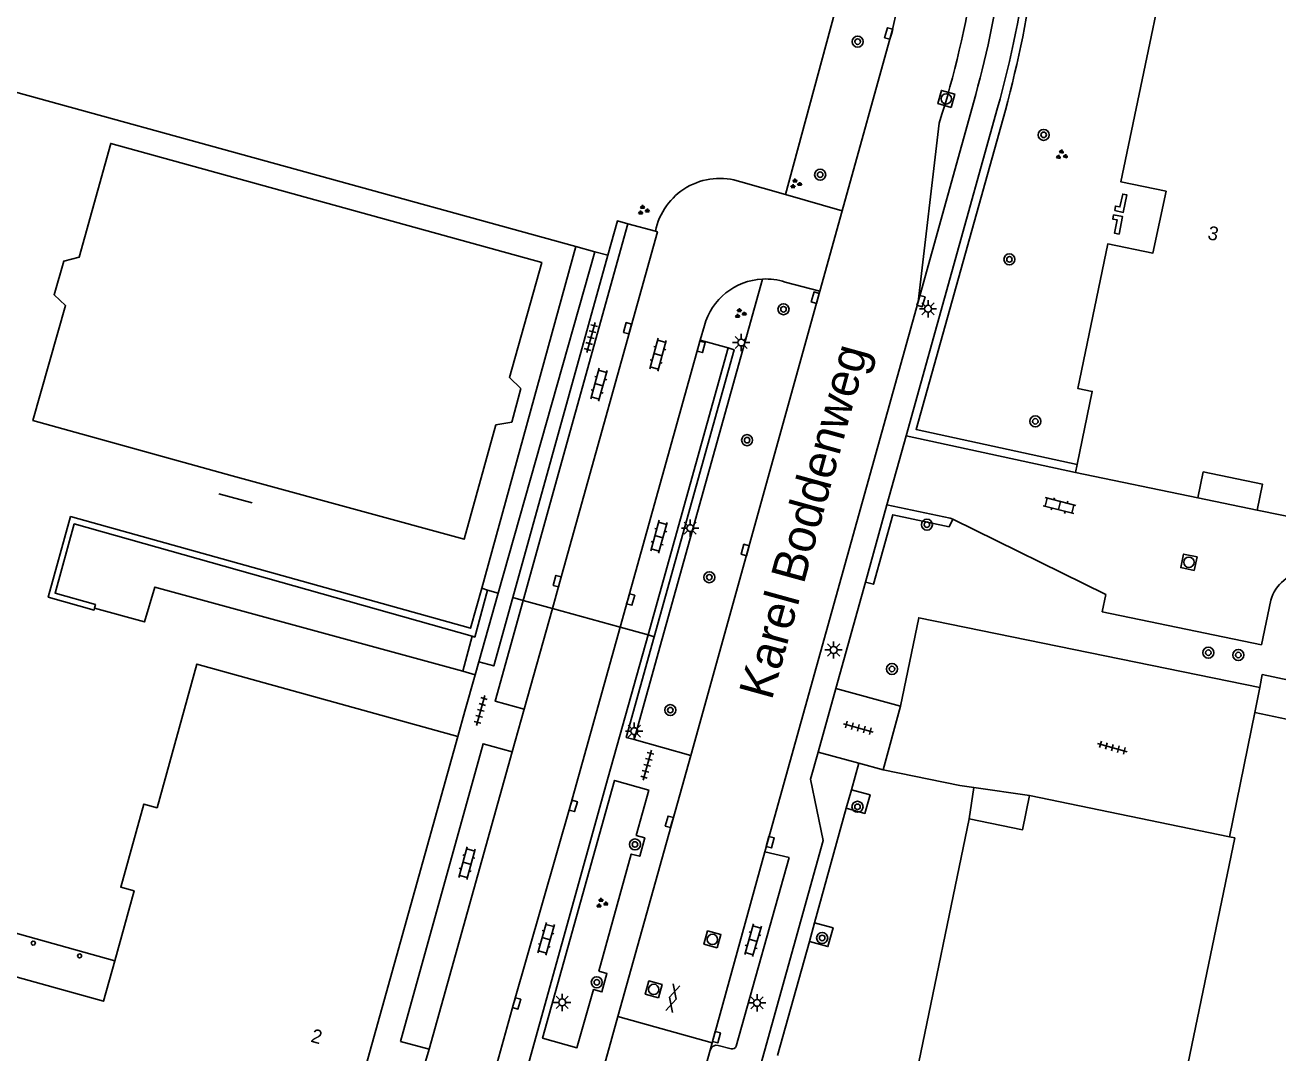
# Model space of a CAD drawing. Extents: x 128999 to 131010, y 395498 to 399007.
# Drawn here: x 129956.8 to 130047.7, y 398809.6 to 398884.2 of the extents above; entities that cross this region are included whole.
import ezdxf

# ---------------------------------------------------------------- set-up
doc = ezdxf.new("R2010")
doc.units = 0
for name, color, linetype in [('gg-afsc-hekwerk', 7, 'Continuous'), ('gg-afsc-muur', 7, 'Continuous'), ('gg-anno-huisnummerreeks BGT', 7, 'Continuous'), ('gg-anno-openbare ruimte label', 7, 'Continuous'), ('gg-bbg-hoofdgebouw', 7, 'Continuous'), ('gg-bbg-luifel en loopbrug', 7, 'Continuous'), ('gg-bbg-onder overbouw', 7, 'Continuous'), ('gg-bbg-pand overbouw', 7, 'Continuous'), ('gg-bbg-pilaar onder overbouw', 7, 'Continuous'), ('gg-knt-verharding', 7, 'Continuous'), ('gg-knt-verharding nz', 7, 'Continuous'), ('gt-grn-groengrens', 7, 'Continuous'), ('gt-grn-vlakafsluiter', 7, 'Continuous'), ('gt-symb-boom', 7, 'Continuous'), ('gt-symb-gesloten verharding', 7, 'Continuous'), ('gt-symb-groenvak', 7, 'Continuous'), ('gt-symb-klinker verharding', 7, 'Continuous'), ('gt-symb-kolk', 7, 'Continuous'), ('gt-symb-lichtmast', 7, 'Continuous'), ('gt-symb-rioolschacht', 7, 'Continuous'), ('gt-symb-tegel verharding', 7, 'Continuous')]:
    doc.layers.add(name, color=color, linetype=linetype)

# ---------------------------------------------------------------- blocks, each defined once
blk = doc.blocks.new('gt0-BOOM')
at = {"layer": 'gt-symb-boom'}
for radius in [0.4, 0.2]:
    blk.add_circle((0, 0), radius, dxfattribs=at)
blk = doc.blocks.new('gt0-GRVAK')
at = {"layer": 'gt-symb-groenvak'}
for p, q in [((-0.11, 0.189), (-0.228, 0.24)), ((-0.182, 0.153), (0.088, 0.153)), ((-0.091, 0.211), (-0.156, 0.322)), ((-0.047, 0.214), (-0.047, 0.393)), ((-0.004, 0.211), (0.061, 0.322)), ((0.015, 0.189), (0.133, 0.24)), ((0.262, -0.052), (0.197, 0.059)), ((0.305, -0.049), (0.305, 0.13)), ((0.349, -0.052), (0.414, 0.059)), ((-0.245, -0.228), (-0.363, -0.177)), ((-0.318, -0.264), (-0.047, -0.264)), ((-0.226, -0.206), (-0.291, -0.095)), ((-0.183, -0.203), (-0.183, -0.024)), ((-0.139, -0.206), (-0.074, -0.095)), ((-0.12, -0.228), (-0.002, -0.177)), ((0.243, -0.074), (0.125, -0.023)), ((0.17, -0.11), (0.441, -0.11)), ((0.368, -0.074), (0.486, -0.023))]:
    blk.add_line(p, q, dxfattribs=at)
blk = doc.blocks.new('gt0-RS')
at = {"layer": 'gt-symb-rioolschacht'}
blk.add_lwpolyline([(-0.5, -0.5), (0.5, -0.5), (0.5, 0.5), (-0.5, 0.5)], close=True, dxfattribs=at)
blk.add_circle((0, 0), 0.375, dxfattribs=at)
blk = doc.blocks.new('gt0-KOLK')
at = {"layer": 'gt-symb-kolk'}
blk.add_lwpolyline([(0, 0), (0.375, 0), (0.375, 0.4), (-0.375, 0.4), (-0.375, 0), (0, 0)], dxfattribs=at)
blk = doc.blocks.new('gt0-KL1')
at = {"layer": 'gt-symb-klinker verharding'}
for p, q in [((-1.15, 0.3), (1.15, 0.3)), ((-1, -0.3), (-1, 0.3)), ((-0.5, 0.3), (-0.5, 0.45)), ((0, -0.3), (0, 0.3)), ((0.5, 0.3), (0.5, 0.45)), ((1, -0.3), (1, 0.3)), ((-1.15, -0.3), (1.15, -0.3)), ((-0.5, -0.45), (-0.5, -0.3)), ((0.5, -0.45), (0.5, -0.3))]:
    blk.add_line(p, q, dxfattribs=at)
blk = doc.blocks.new('gt0-LMAST')
at = {"layer": 'gt-symb-lichtmast'}
for p, q in [((-0.182, 0.173), (-0.447, 0.438)), ((-0.005, 0.246), (-0.005, 0.621)), ((0.172, 0.173), (0.437, 0.438)), ((-0.255, -0.004), (-0.63, -0.004)), ((-0.182, -0.181), (-0.447, -0.446)), ((-0.005, -0.254), (-0.005, -0.629)), ((0.437, -0.446), (0.172, -0.181)), ((0.245, -0.004), (0.62, -0.004))]:
    blk.add_line(p, q, dxfattribs=at)
blk.add_circle((-0.005, -0.004), 0.25, dxfattribs=at)
blk = doc.blocks.new('gt0-TEG1')
at = {"layer": 'gt-symb-tegel verharding'}
for p, q in [((-1.125, 0), (1.125, 0)), ((-0.9, -0.25), (-0.9, 0.25)), ((-0.45, -0.25), (-0.45, 0.25)), ((0, -0.25), (0, 0.25)), ((0.45, -0.25), (0.45, 0.25)), ((0.9, -0.25), (0.9, 0.25))]:
    blk.add_line(p, q, dxfattribs=at)
blk = doc.blocks.new('gt0-GESVH1')
at = {"layer": 'gt-symb-gesloten verharding'}
for p, q in [((-0.992, -0.261), (0.008, 0.239)), ((0.008, -0.261), (-0.992, 0.239)), ((0.008, 0.239), (1.008, -0.261)), ((1.008, 0.239), (0.008, -0.261))]:
    blk.add_line(p, q, dxfattribs=at)

msp = doc.modelspace()

# ---------------------------------------------------------------- linework, layer by layer
at = {"layer": 'gg-afsc-hekwerk'}
for p, q in [((129998.11, 398867.711), (129991.102, 398842.941)), ((129996.726, 398868.092), (129998.11, 398867.711)), ((129973.237, 398849.501), (129970.832, 398850.166)), ((129991.102, 398842.941), (129989.695, 398837.966)), ((129989.695, 398837.966), (129989.43, 398837.028)), ((129989.43, 398837.028), (129988.683, 398834.387)), ((129988.683, 398834.387), (129988.166, 398832.56)), ((130044.173, 398825.271), (130045.99, 398834.3))]:
    msp.add_line(p, q, dxfattribs=at)
for points in [[(129938.717, 398851.448), (129954.578, 398879.7), (129996.726, 398868.092)], [(129971.781, 398851.475), (129957.332, 398855.487), (129959.7, 398863.811), (129958.865, 398864.594), (129959.569, 398867.034), (129960.691, 398867.318), (129962.981, 398875.58), (129994.26, 398866.935), (129991.906, 398858.598), (129992.731, 398857.803), (129992.075, 398855.362), (129990.926, 398855.153), (129988.615, 398846.865), (129973.112, 398851.098)]]:
    msp.add_lwpolyline(points, dxfattribs=at)
at = {"layer": 'gg-afsc-muur'}
msp.add_line((129989.903, 398843.318), (129990.316, 398843.164), dxfattribs=at)
for points in [[(130035.833, 398870.706), (130035.887, 398871.025), (130036.211, 398870.965), (130036.415, 398871.903), (130036.72, 398871.839), (130036.458, 398870.576), (130035.833, 398870.706)], [(130035.754, 398870.398), (130035.693, 398870.087), (130036.017, 398870.023), (130035.824, 398869.058), (130036.148, 398868.993), (130036.401, 398870.263), (130035.754, 398870.398)], [(129989.903, 398843.318), (129989.089, 398840.405), (129960.071, 398848.503), (129958.448, 398842.66), (129961.774, 398841.731), (129961.804, 398841.863)], [(129961.804, 398841.863), (129961.866, 398842.135), (129958.944, 398842.963), (129960.335, 398847.973), (129989.217, 398839.823)], [(129990.316, 398843.164), (129989.397, 398839.772), (129989.217, 398839.823)]]:
    msp.add_lwpolyline(points, dxfattribs=at)
at = {"layer": 'gg-bbg-hoofdgebouw'}
for p, q in [((130032.98, 398851.707), (130033.102, 398852.295)), ((130041.872, 398849.867), (130032.98, 398851.707)), ((130050.44, 398848.093), (130046.161, 398848.979)), ((129981.063, 398807.098), (129988.166, 398832.56)), ((130044.173, 398825.271), (130029.66, 398828.27)), ((130020.367, 398802.946), (130025.27, 398826.59))]:
    msp.add_line(p, q, dxfattribs=at)
for points in [[(130033.102, 398852.295), (130034.197, 398857.586), (130033.149, 398857.803), (130035.322, 398868.29), (130038.61, 398867.619), (130039.56, 398872.11), (130036.271, 398872.798), (130041.036, 398895.581), (130044.382, 398894.888)], [(130046.161, 398848.979), (130046.55, 398850.859), (130042.261, 398851.746), (130041.872, 398849.867)], [(129988.166, 398832.56), (129969.238, 398837.812), (129966.345, 398827.386), (129965.381, 398827.653), (129963.71, 398821.631), (129964.674, 398821.363), (129963.268, 398816.295)], [(130025.27, 398826.59), (130029.15, 398825.79), (130029.66, 398828.27)], [(130075.712, 398808.479), (130063.333, 398811.041), (130062.716, 398808.076), (130059.314, 398808.779), (130055.59, 398790.84), (130038.17, 398794.425), (130044.543, 398825.195), (130044.173, 398825.271)]]:
    msp.add_lwpolyline(points, dxfattribs=at)
at = {"layer": 'gg-bbg-luifel en loopbrug'}
for p, q in [((130041.872, 398849.867), (130046.161, 398848.979)), ((130045.99, 398834.3), (130046.353, 398836.104))]:
    msp.add_line(p, q, dxfattribs=at)
for points in [[(130046.353, 398836.104), (130046.542, 398837.043), (130052.666, 398835.751)], [(130060.818, 398834.03), (130060.24, 398831.292), (130045.99, 398834.3)]]:
    msp.add_lwpolyline(points, dxfattribs=at)
at = {"layer": 'gg-bbg-onder overbouw'}
msp.add_lwpolyline([(129963.268, 398816.295), (129962.452, 398813.356), (129946.842, 398817.687), (129947.657, 398820.626)], dxfattribs=at)
at = {"layer": 'gg-bbg-pand overbouw'}
msp.add_line((129963.268, 398816.295), (129947.657, 398820.626), dxfattribs=at)
at = {"layer": 'gg-bbg-pilaar onder overbouw'}
for points in [[(129957.215, 398817.553), (129957.251, 398817.669), (129957.331, 398817.716), (129957.451, 398817.692), (129957.513, 398817.587), (129957.453, 398817.449), (129957.334, 398817.423), (129957.253, 398817.469), (129957.215, 398817.553)], [(129960.568, 398816.623), (129960.604, 398816.739), (129960.747, 398816.787), (129960.846, 398816.716), (129960.86, 398816.595), (129960.806, 398816.519), (129960.718, 398816.49), (129960.63, 398816.517), (129960.568, 398816.623)]]:
    msp.add_lwpolyline(points, dxfattribs=at)
at = {"layer": 'gg-knt-verharding'}
for p, q in [((130016.052, 398870.681), (130019.72, 398883.85)), ((130021.559, 398864.096), (130025.748, 398879.125)), ((130020.702, 398854.374), (130027.33, 398878.15)), ((130008.692, 398872.788), (130011.934, 398871.86)), ((130011.934, 398871.86), (130016.052, 398870.681)), ((130016.052, 398870.681), (130014.44, 398864.851)), ((130000.503, 398869.745), (129992.904, 398842.43)), ((130002.501, 398869.199), (130000.503, 398869.745)), ((129996.726, 398868.092), (129989.903, 398843.318)), ((129992.153, 398842.638), (129999.058, 398867.462)), ((130014.44, 398864.851), (130005.069, 398831.176)), ((130011.926, 398865.517), (130014.44, 398864.851)), ((130010.435, 398824.184), (130021.559, 398864.096)), ((130005.752, 398861.3), (130006.055, 398862.363)), ((130007.781, 398860.736), (130005.752, 398861.3)), ((130007.781, 398860.736), (130001.97, 398839.921)), ((130020.702, 398854.374), (130019.302, 398849.35)), ((130020.702, 398854.374), (130032.98, 398851.707)), ((130017.743, 398843.758), (130019.302, 398849.35)), ((130035.185, 398842.854), (130024.084, 398848.308)), ((129991.102, 398842.941), (129990.316, 398843.164)), ((130015.593, 398836.045), (130017.743, 398843.758)), ((129992.153, 398842.638), (129992.904, 398842.43)), ((129992.904, 398842.43), (129995.028, 398841.842)), ((129995.028, 398841.842), (129999.949, 398840.48)), ((129999.949, 398840.48), (130001.97, 398839.921)), ((129989.217, 398839.823), (129988.523, 398837.284)), ((130001.97, 398839.921), (130002.424, 398839.793)), ((129989.43, 398837.028), (129988.523, 398837.284)), ((130014.306, 398831.429), (130015.593, 398836.045)), ((130015.593, 398836.045), (130020.289, 398834.744)), ((129992.108, 398831.452), (129992.968, 398834.538)), ((130000.966, 398832.326), (130005.069, 398831.176)), ((130005.069, 398831.176), (129999.78, 398812.237)), ((130014.306, 398831.429), (130017.268, 398830.624)), ((130016.732, 398828.697), (130017.268, 398830.624)), ((130017.268, 398830.624), (130019.039, 398830.143)), ((130025.602, 398828.863), (130025.27, 398826.59)), ((130025.602, 398828.863), (130029.66, 398828.27)), ((130014.05, 398819.042), (130016.357, 398827.348)), ((130010.435, 398824.184), (130006.618, 398810.338)), ((130012.199, 398823.775), (130010.435, 398824.184)), ((130008.365, 398810.102), (130012.199, 398823.775)), ((130011.373, 398809.407), (130013.675, 398817.693)), ((129997.108, 398802.68), (129999.78, 398812.237)), ((129999.78, 398812.237), (130006.618, 398810.338)), ((129984.018, 398810.438), (129986.077, 398809.872)), ((130006.476, 398809.798), (130006.618, 398810.338)), ((129986.077, 398809.872), (129984.887, 398805.897)), ((130007.069, 398810.152), (130007.997, 398809.897))]:
    msp.add_line(p, q, dxfattribs=at)
for points in [[(129999.058, 398867.462), (129999.75, 398869.951), (130000.503, 398869.745)], [(130007.781, 398860.736), (130008.23, 398860.611), (130002.424, 398839.793)], [(130024.084, 398848.308), (130023.899, 398848.399), (130019.302, 398849.35)], [(129961.804, 398841.863), (129965.435, 398840.87), (129966.18, 398843.391), (129988.523, 398837.284)], [(129989.695, 398837.966), (129990.773, 398837.677), (129992.153, 398842.638)], [(129992.904, 398842.43), (129990.869, 398835.117), (129992.968, 398834.538)], [(130035.185, 398842.854), (130034.926, 398841.608), (130046.479, 398839.208), (130047.15, 398842.439)], [(130046.353, 398836.104), (130021.615, 398841.173), (130020.289, 398834.744)], [(130001.97, 398839.921), (129999.087, 398829.597), (129990.733, 398799.599)], [(130002.424, 398839.793), (130000.387, 398832.488), (130000.966, 398832.326)], [(129992.108, 398831.452), (129989.998, 398832.024), (129984.018, 398810.438)], [(130009.366, 398805.917), (130014.67, 398825.01), (130013.76, 398829.47), (130014.306, 398831.429)], [(129998.387, 398815.538), (129998.986, 398815.364), (129998.616, 398814.032), (129998.011, 398814.196), (129996.81, 398809.98), (129994.311, 398810.674), (129999.538, 398829.371), (130002.026, 398828.674), (130001.113, 398825.373), (130001.734, 398825.193), (130001.362, 398823.866), (130000.748, 398824.029), (129998.387, 398815.538)], [(130025.602, 398828.863), (130024.595, 398829.01), (130019.039, 398830.143)], [(130016.357, 398827.348), (130017.706, 398826.973), (130018.081, 398828.322), (130016.732, 398828.697)], [(130013.675, 398817.693), (130015.024, 398817.319), (130015.399, 398818.667), (130014.05, 398819.042)], [(130006.476, 398809.798), (130004.625, 398803.146), (130004.376, 398802.184), (130004.146, 398801.135)]]:
    msp.add_lwpolyline(points, dxfattribs=at)
for centre, radius, start, end in [((129954.115, 398898.386), 67.196, 347.50662, 26.12906), ((129954.556, 398898.632), 75.601, 344.28059, 1.15937), ((129954.601, 398898.671), 73.783, 344.63851, 0.02191), ((130007.181, 398868.261), 4.773, 71.53836, 168.66445), ((130010.499, 398861.132), 4.612, 92.86371, 164.51888), ((130010.497, 398861.123), 4.621, 71.98156, 92.82463), ((130050.011, 398841.573), 2.989, 95.91064, 163.15532), ((130006.965, 398809.652), 0.511, 78.31167, 163.35974), ((130008.078, 398810.184), 0.298, 254.14873, 344.09259)]:
    msp.add_arc(centre, radius, start, end, dxfattribs=at)
at = {"layer": 'gg-knt-verharding nz'}
for p, q in [((130021.559, 398864.096), (130023.089, 398877.036)), ((130005.752, 398861.3), (129999.949, 398840.48)), ((129992.968, 398834.538), (129995.028, 398841.842)), ((129986.077, 398809.872), (129992.108, 398831.452))]:
    msp.add_line(p, q, dxfattribs=at)
for points in [[(129995.028, 398841.842), (129995.572, 398843.773), (130002.65, 398869.158), (130002.501, 398869.199)], [(129999.949, 398840.48), (129996.353, 398827.577), (129992.242, 398813.248), (129988.61, 398800.18)]]:
    msp.add_lwpolyline(points, dxfattribs=at)
msp.add_arc((129956.872, 398898.222), 69.524, 342.2581, 0.39231, dxfattribs=at)
at = {"layer": 'gt-grn-groengrens'}
for p, q in [((129998.11, 398867.711), (129999.058, 398867.462)), ((130010.269, 398865.738), (130003.002, 398839.639)), ((130003.002, 398839.639), (130000.966, 398832.326)), ((130016.357, 398827.348), (130016.732, 398828.697)), ((130013.675, 398817.693), (130014.05, 398819.042))]:
    msp.add_line(p, q, dxfattribs=at)
for points in [[(129870.216, 398982.278), (129893.169, 398992.306), (129911.495, 398993.096), (129920.26, 398991.105), (129928.608, 398988.76), (129947.61, 398976.935), (129974.809, 398959.836), (129996.255, 398946.48), (130001.522, 398941.252), (130005.054, 398936.875), (130008.019, 398932.455), (130010.518, 398927.836), (130012.707, 398923.069), (130014.321, 398917.796), (130015.523, 398912.426), (130016.256, 398906.755), (130016.931, 398897.382), (130016.713, 398893.372), (130016.35, 398889.931), (130015.5, 398885.006), (130011.934, 398871.86)], [(130027.907, 398877.987), (130021.415, 398854.832), (130033.102, 398852.295)], [(130024.084, 398848.308), (130023.82, 398847.769), (130019.727, 398848.646), (130018.321, 398843.597), (130017.743, 398843.758)]]:
    msp.add_lwpolyline(points, dxfattribs=at)
msp.add_arc((129934.192, 398902.737), 96.928, 345.20628, 358.1409, dxfattribs=at)
at = {"layer": 'gt-grn-vlakafsluiter'}
for p, q in [((129973.112, 398851.098), (129971.781, 398851.475)), ((130019.039, 398830.143), (130020.289, 398834.744))]:
    msp.add_line(p, q, dxfattribs=at)

# ---------------------------------------------------------------- block references
at = {"layer": 'gt-symb-boom'}
for p in [(130017.178, 398882.961), (130014.46, 398873.307), (130011.799, 398863.547), (130009.157, 398854.051), (130022.205, 398847.92), (130006.414, 398844.107), (130042.63, 398838.635), (130044.801, 398838.467), (130019.671, 398837.454), (130003.583, 398834.471), (130017.168, 398827.458), (130001.018, 398824.726), (130014.605, 398817.944), (129998.251, 398814.727)]:
    msp.add_blockref('gt0-BOOM', p, dxfattribs=at)
for p, rotation in [((130030.676, 398876.196), 78.28547478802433), ((130028.193, 398867.162), 78.28547478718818), ((130030.071, 398855.414), 78.28547478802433)]:
    msp.add_blockref('gt0-BOOM', p, dxfattribs=dict(at, rotation=rotation))
at = {"layer": 'gt-symb-gesloten verharding', "rotation": 74.2827475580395}
msp.add_blockref('gt0-GESVH1', (130003.758, 398813.573), dxfattribs=at)
at = {"layer": 'gt-symb-groenvak', "rotation": -11.770626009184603}
msp.add_blockref('gt0-GRVAK', (130031.968, 398874.733), dxfattribs=at)
at = {"layer": 'gt-symb-groenvak'}
for p in [(130012.671, 398872.646), (130001.615, 398870.732), (130008.645, 398863.241), (129998.601, 398820.458)]:
    msp.add_blockref('gt0-GRVAK', p, dxfattribs=at)
at = {"layer": 'gt-symb-klinker verharding'}
for p, rotation in [((130002.693, 398860.25), 74.39306952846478), ((129998.404, 398858.073), 74.39306952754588), ((130031.828, 398849.303), 165.58873496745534), ((130002.759, 398847.052), 74.39306952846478), ((129988.835, 398823.362), 74.39306952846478), ((129994.576, 398817.885), 74.39306952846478), ((130009.589, 398817.774), 73.86579540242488)]:
    msp.add_blockref('gt0-KL1', p, dxfattribs=dict(at, rotation=rotation))
at = {"layer": 'gt-symb-kolk'}
for p, rotation in [((130019.624, 398883.497), 74.10181291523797), ((130014.298, 398864.337), 74.51881407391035), ((130021.586, 398864.192), -105.57292592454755), ((130000.678, 398862.113), 74.44827510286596), ((130005.637, 398860.87), -105.60693047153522), ((130009.21, 398846.028), 74.44827510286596), ((129995.572, 398843.773), 74.28274755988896), ((130000.517, 398842.544), -105.55172489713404), ((129996.353, 398827.577), -106.02410965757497), ((130003.707, 398826.308), 74.33789365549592), ((130010.643, 398824.939), -105.24507033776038), ((129992.242, 398813.248), -105.55172489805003), ((130006.739, 398810.795), -104.77272395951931)]:
    msp.add_blockref('gt0-KOLK', p, dxfattribs=dict(at, rotation=rotation))
at = {"layer": 'gt-symb-lichtmast'}
for p in [(130022.291, 398863.585), (130008.736, 398861.137), (130005.034, 398847.674), (130015.439, 398838.834), (130000.973, 398832.946), (129995.746, 398813.271), (130009.886, 398813.238)]:
    msp.add_blockref('gt0-LMAST', p, dxfattribs=at)
at = {"layer": 'gt-symb-rioolschacht'}
for p, rotation in [((130023.608, 398878.807), 74.44827510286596), ((130041.221, 398845.192), 78.28547478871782), ((130006.641, 398817.837), 74.44827510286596), ((130002.378, 398814.21), 74.44827510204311)]:
    msp.add_blockref('gt0-RS', p, dxfattribs=dict(at, rotation=rotation))
at = {"layer": 'gt-symb-tegel verharding'}
for p, rotation in [((129997.82, 398861.491), -105.48118592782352), ((129989.825, 398834.448), -105.4259703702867), ((130017.23, 398833.174), -15.551724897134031), ((130035.663, 398831.746), -15.536372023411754), ((130001.912, 398830.469), -105.24507033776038)]:
    msp.add_blockref('gt0-TEG1', p, dxfattribs=dict(at, rotation=rotation))

# ---------------------------------------------------------------- texts
at = {"layer": 'gg-anno-huisnummerreeks BGT'}
for s, rotation, p in [('3', 348, (130042.517, 398868.641)), ('2', 344.4, (129977.435, 398810.423))]:
    msp.add_text(s, height=1, rotation=rotation, dxfattribs=at).set_placement(p)
at = {"layer": 'gg-anno-openbare ruimte label'}
msp.add_text('Karel Boddenweg', height=2.5, rotation=74.6, dxfattribs=at).set_placement((130010.942, 398835.124))

doc.saveas('drawing.dxf')
